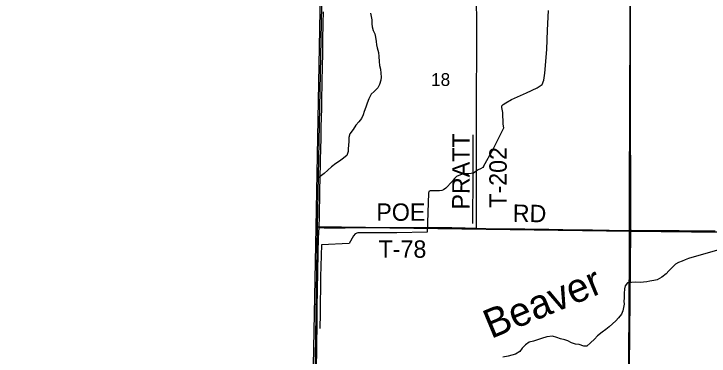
# Model space of a CAD drawing. Extents: x 1443599 to 1910620, y 1028088 to 1361369.
# Drawn here: x 1583441 to 1595433, y 1234297 to 1240206 of the extents above; entities that cross this region are included whole.
import ezdxf

# ---------------------------------------------------------------- set-up
doc = ezdxf.new("R2010")
doc.units = 0
for name, color, linetype in [('GM_X_Adjacent_County', 7, 'Continuous'), ('GM_X_County', 7, 'Continuous'), ('GM_X_County_Road', 7, 'Continuous'), ('GM_X_Minor_River', 7, 'Continuous'), ('GM_X_Minor_River_Text', 7, 'Continuous'), ('GM_X_Section', 7, 'Continuous'), ('GM_X_Section_Text', 7, 'Continuous'), ('GM_X_Township', 7, 'Continuous'), ('GM_X_Township_Road', 7, 'Continuous'), ('GM_X_Township_Road_Text', 7, 'Continuous')]:
    doc.layers.add(name, color=color, linetype=linetype)

msp = doc.modelspace()

# ---------------------------------------------------------------- linework, layer by layer
at = {"layer": 'GM_X_Adjacent_County'}
msp.add_lwpolyline([(1588606, 1233838), (1588654, 1236516), (1588751, 1241824), (1588810, 1245132), (1588842, 1246863), (1588863, 1247754), (1588983, 1252767), (1589025, 1254944), (1589037, 1255568), (1589123, 1260205), (1589172, 1262856), (1589270, 1268156), (1589369, 1273455), (1583971, 1273450), (1578664, 1273497)], dxfattribs=at)
at = {"layer": 'GM_X_County'}
msp.add_lwpolyline([(1588606, 1233838), (1588654, 1236516), (1588751, 1241824)], dxfattribs=at)
at = {"layer": 'GM_X_County_Road'}
for points in [[(1594061, 1236469), (1594060, 1236754), (1594061, 1237033), (1594061, 1237213), (1594062, 1237525), (1594064, 1238149), (1594066, 1238280), (1594064, 1238378), (1594064, 1238427), (1594064, 1238477), (1594064, 1238542), (1594065, 1238624), (1594066, 1239080), (1594069, 1239571), (1594075, 1240244), (1594075, 1240435)], [(1594047, 1233816), (1594049, 1234365), (1594051, 1234595), (1594053, 1234825), (1594054, 1235022), (1594056, 1235235), (1594057, 1235399), (1594057, 1235530), (1594059, 1235710), (1594060, 1235949), (1594062, 1236425), (1594061, 1236469)]]:
    msp.add_lwpolyline(points, dxfattribs=at)
at = {"layer": 'GM_X_Minor_River'}
for points in [[(1589595, 1240216), (1589606, 1240161), (1589614, 1240103), (1589618, 1240033), (1589622, 1239982), (1589639, 1239922), (1589665, 1239863), (1589677, 1239802), (1589691, 1239728), (1589695, 1239671), (1589710, 1239621), (1589732, 1239542), (1589737, 1239471), (1589741, 1239383), (1589749, 1239317), (1589763, 1239254), (1589773, 1239182), (1589779, 1239113), (1589773, 1239059), (1589747, 1238988), (1589717, 1238929), (1589657, 1238866), (1589606, 1238818), (1589562, 1238741), (1589537, 1238663), (1589509, 1238598), (1589485, 1238520), (1589465, 1238465), (1589435, 1238397), (1589391, 1238341), (1589340, 1238282), (1589293, 1238211), (1589233, 1238133), (1589219, 1238069), (1589217, 1238009), (1589213, 1237931), (1589209, 1237879), (1589208, 1237827), (1589184, 1237761), (1589106, 1237699), (1589055, 1237663), (1588994, 1237622), (1588922, 1237564), (1588854, 1237508), (1588794, 1237448), (1588673, 1237360)], [(1591544, 1237571), (1591709, 1237870), (1591876, 1238205), (1591891, 1238241), (1591883, 1238301), (1591874, 1238505), (1591857, 1238590), (1591860, 1238618), (1591879, 1238643), (1591929, 1238673), (1592025, 1238730), (1592284, 1238845), (1592469, 1238927), (1592552, 1238988), (1592584, 1239059), (1592601, 1239183), (1592635, 1239589), (1592647, 1239924), (1592662, 1240265)], [(1591357, 1238116), (1591355, 1237439), (1591354, 1236586)], [(1591544, 1237571), (1591531, 1237551), (1591490, 1237531), (1591448, 1237516), (1591415, 1237489), (1591369, 1237453), (1591289, 1237444), (1591222, 1237444), (1591146, 1237429), (1591074, 1237397), (1591043, 1237364), (1591002, 1237310)], [(1591002, 1237310), (1590892, 1237197), (1590853, 1237168), (1590821, 1237155), (1590785, 1237148), (1590660, 1237152), (1590620, 1237151), (1590600, 1237139), (1590591, 1237111), (1590571, 1236436), (1590046, 1236426), (1589415, 1236426), (1589375, 1236426), (1589328, 1236407), (1589299, 1236376), (1589223, 1236242), (1588748, 1236218), (1588729, 1235667), (1588725, 1235035), (1588721, 1234772)], [(1597600, 1236705), (1595077, 1235984), (1595020, 1235960), (1594969, 1235938), (1594906, 1235914), (1594855, 1235883), (1594799, 1235835), (1594736, 1235767), (1594690, 1235715), (1594616, 1235657), (1594536, 1235614), (1594478, 1235602), (1594411, 1235588), (1594359, 1235578), (1594304, 1235572), (1594252, 1235568), (1594162, 1235576), (1594093, 1235566), (1594025, 1235564), (1593985, 1235510), (1593971, 1235456), (1593966, 1235380), (1593967, 1235297), (1593965, 1235243), (1593966, 1235193), (1593957, 1235135), (1593946, 1235081), (1593921, 1235022), (1593869, 1234960), (1593823, 1234907), (1593767, 1234853), (1593707, 1234801), (1593649, 1234757), (1593587, 1234711), (1593507, 1234644), (1593454, 1234589), (1593388, 1234526), (1593324, 1234470), (1593270, 1234468), (1593194, 1234496), (1593126, 1234505), (1593057, 1234526), (1592998, 1234560), (1592943, 1234578), (1592867, 1234595), (1592806, 1234619), (1592730, 1234642), (1592636, 1234629), (1592540, 1234599), (1592475, 1234579), (1592406, 1234553), (1592331, 1234536), (1592265, 1234490), (1592211, 1234436), (1592169, 1234377), (1592091, 1234328), (1592032, 1234312), (1591968, 1234298), (1591877, 1234280)]]:
    msp.add_lwpolyline(points, dxfattribs=at)
at = {"layer": 'GM_X_Section'}
for points in [[(1588782, 1241830), (1594066, 1241727), (1594080, 1236455), (1588679, 1236529)], [(1594066, 1241727), (1599388, 1241708), (1599351, 1236398), (1594080, 1236455)], [(1594080, 1236455), (1594026, 1231168), (1588597, 1231227), (1588679, 1236529)], [(1594080, 1236455), (1599351, 1236398), (1599293, 1231150), (1594026, 1231168)]]:
    msp.add_lwpolyline(points, close=True, dxfattribs=at)
at = {"layer": 'GM_X_Township'}
msp.add_lwpolyline([(1588606, 1233838), (1588654, 1236516), (1588751, 1241824)], dxfattribs=at)
at = {"layer": 'GM_X_Township_Road'}
for points in [[(1591418, 1236505), (1591418, 1236524), (1591418, 1236598), (1591418, 1236706), (1591418, 1236920), (1591418, 1237126), (1591419, 1237291), (1591420, 1237521), (1591420, 1237836), (1591421, 1238174), (1591422, 1238355), (1591423, 1238535), (1591423, 1238900), (1591422, 1239129), (1591424, 1239248), (1591424, 1239454), (1591425, 1239619), (1591424, 1239855), (1591424, 1240078), (1591423, 1240426)], [(1588705, 1236515), (1588711, 1236716), (1588715, 1236850), (1588718, 1236988), (1588721, 1237152), (1588725, 1237384), (1588730, 1237622), (1588732, 1237720), (1588735, 1237835), (1588742, 1238094), (1588744, 1238229), (1588748, 1238439), (1588751, 1238550), (1588754, 1238695), (1588759, 1239036), (1588764, 1239292), (1588769, 1239528), (1588773, 1239752), (1588778, 1240047), (1588782, 1240244)], [(1588659, 1233858), (1588663, 1234126), (1588664, 1234372), (1588666, 1234487), (1588671, 1234848), (1588675, 1235143), (1588679, 1235438), (1588685, 1235750), (1588690, 1236078), (1588697, 1236341), (1588705, 1236515)], [(1588705, 1236515), (1588794, 1236514), (1588892, 1236512), (1589155, 1236513), (1589418, 1236515), (1589779, 1236515), (1590238, 1236518), (1590648, 1236517), (1590993, 1236515), (1591223, 1236511), (1591418, 1236505)], [(1591418, 1236505), (1591584, 1236501), (1591879, 1236497), (1592257, 1236493), (1592503, 1236489), (1592667, 1236487), (1593159, 1236478), (1593422, 1236475), (1593996, 1236468), (1594061, 1236469)], [(1594061, 1236469), (1594094, 1236469), (1594390, 1236467), (1594668, 1236465), (1594915, 1236463), (1595177, 1236462), (1595325, 1236461), (1595409, 1236461), (1595538, 1236462)]]:
    msp.add_lwpolyline(points, dxfattribs=at)

# ---------------------------------------------------------------- texts
at = {"layer": 'GM_X_Minor_River_Text'}
msp.add_text('Beaver', height=500.3, rotation=22.5283, dxfattribs=at).set_placement((1591672, 1234591))
at = {"layer": 'GM_X_Section_Text'}
msp.add_text('18', height=221, rotation=0, dxfattribs=at).set_placement((1590638, 1238962))
at = {"layer": 'GM_X_Township_Road_Text'}
for s, rotation, p in [('PRATT', 89.7841, (1591300, 1236827)), ('T-202', 90, (1591942, 1236859)), ('POE', 0, (1589692, 1236633)), ('RD', 359.0107, (1592044, 1236616)), ('T-78', 0, (1589731, 1235995))]:
    msp.add_text(s, height=300, rotation=rotation, dxfattribs=at).set_placement(p)

doc.saveas('drawing.dxf')
